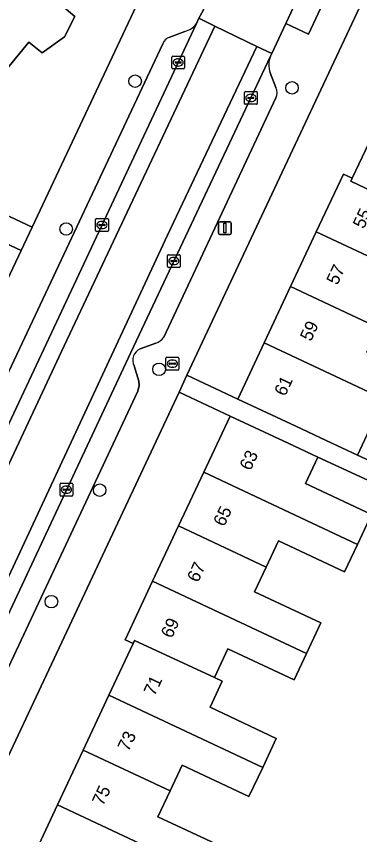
# Model space of a CAD drawing. Extents: x 159817 to 160765, y 380688 to 381638.
# Drawn here: x 160145.9 to 160172.7, y 381369.3 to 381433.2 of the extents above; entities that cross this region are included whole.
import ezdxf

# ---------------------------------------------------------------- set-up
doc = ezdxf.new("R2010")
doc.units = 0
for name, color, linetype in [('IMGEO_Boom', 7, 'Continuous'), ('IMGEO_Brandkraan', 7, 'Continuous'), ('IMGEO_Erf', 7, 'Continuous'), ('IMGEO_Kolk', 7, 'Continuous'), ('IMGEO_Lichtmast', 7, 'Continuous'), ('IMGEO_Pand', 7, 'Continuous'), ('IMGEO_Pand_nummerreeks', 7, 'Continuous'), ('IMGEO_Parkeervlak_open', 7, 'Continuous'), ('IMGEO_Rijbaan_lokaal_gesloten', 7, 'Continuous'), ('IMGEO_Rijbaan_lokaal_open', 7, 'Continuous'), ('IMGEO_Voetpad_halfverhard', 7, 'Continuous'), ('IMGEO_Voetpad_open', 7, 'Continuous')]:
    doc.layers.add(name, color=color, linetype=linetype)

msp = doc.modelspace()

# ---------------------------------------------------------------- linework, layer by layer
at = {"layer": 'IMGEO_Boom'}
for centre in [(160155.156, 381428.117), (160167.401, 381427.588), (160149.774, 381416.563), (160157.028, 381405.603), (160152.394, 381396.161), (160148.626, 381387.453)]:
    msp.add_circle(centre, 0.489, dxfattribs=at)
at = {"layer": 'IMGEO_Brandkraan'}
for p, q in [((160157.566, 381405.617), (160157.566, 381406.469)), ((160157.641, 381406.543), (160158.493, 381406.543)), ((160157.825, 381406.037), (160157.825, 381406.049)), ((160158.263, 381406), (160157.865, 381406)), ((160157.868, 381406.086), (160158.266, 381406.086)), ((160158.054, 381406.323), (160158.079, 381406.323)), ((160158.309, 381406.049), (160158.309, 381406.037)), ((160158.567, 381406.469), (160158.567, 381405.617)), ((160158.493, 381405.543), (160157.641, 381405.543)), ((160158.077, 381405.763), (160158.052, 381405.763))]:
    msp.add_line(p, q, dxfattribs=at)
for points in [[(160157.566, 381405.617), (160157.566, 381406.469)], [(160157.641, 381406.543), (160158.493, 381406.543)], [(160158.567, 381406.469), (160158.567, 381405.617)], [(160158.493, 381405.543), (160157.641, 381405.543)]]:
    msp.add_lwpolyline(points, dxfattribs=at)
for centre, radius, start, end in [((160157.643, 381406.467), 0.0765, 91.55205, 178.44795), ((160157.643, 381406.467), 0.0765, 91.55205, 178.44795), ((160157.865, 381406.046), 0.0403, 85.87752, 175.75265), ((160157.862, 381406.036), 0.0366, 178.93798, 274.71019), ((160158.266, 381406.043), 0.043, 264.86636, 352.45326), ((160158.27, 381406.048), 0.0386, 1.73085, 96.63898), ((160158.491, 381406.467), 0.0765, 1.55205, 88.44795), ((160158.491, 381406.467), 0.0765, 1.55205, 88.44795), ((160157.643, 381405.619), 0.0765, 181.55205, 268.44795), ((160157.643, 381405.619), 0.0765, 181.55205, 268.44795), ((160158.491, 381405.619), 0.0765, 271.55205, 358.44795), ((160158.491, 381405.619), 0.0765, 271.55205, 358.44795)]:
    msp.add_arc(centre, radius, start, end, dxfattribs=at)
for centre, major_axis, ratio, start_param, end_param in [((160158.053, 381406.043), (-0.387, 0.002), 0.722429, 4.712389, 7.853982), ((160158.078, 381406.043), (-0.39, 0.002), 0.717154, 1.570796, 4.712389)]:
    msp.add_ellipse(centre, major_axis=major_axis, ratio=ratio, start_param=start_param, end_param=end_param, dxfattribs=at)
at = {"layer": 'IMGEO_Erf'}
for points in [[(160197.851, 381487.555), (160159.202, 381405.137), (160163.167, 381403.278), (160165.228, 381407.674), (160167.289, 381412.068), (160169.297, 381416.351), (160171.409, 381420.854), (160172.106, 381420.527), (160173.906, 381424.363)], [(160119.545, 381434.316), (160118.188, 381431.819), (160118.748, 381429.996), (160121.379, 381428.765), (160122.529, 381431.223), (160125.539, 381429.814), (160129.015, 381428.187), (160127.865, 381425.73), (160131.569, 381423.996), (160132.719, 381426.454), (160135.731, 381425.044), (160135.722, 381425.033), (160134.578, 381422.588), (160135.039, 381422.372), (160136.724, 381425.973), (160140.415, 381424.245), (160144.076, 381422.532), (160142.391, 381418.932), (160147.119, 381416.719), (160155.458, 381434.407)], [(160149.436, 381434.021), (160150.464, 381433.17), (160149.636, 381431.574), (160147.912, 381430.315), (160146.877, 381431.172), (160145.087, 381429.011), (160142.991, 381430.748), (160141.294, 381428.698), (160139.52, 381430.167), (160137.746, 381431.636), (160139.437, 381433.679)], [(160105.356, 381328.134), (160146.257, 381414.891), (160142.531, 381416.636), (160140.36, 381411.999), (160138.209, 381407.404), (160138.128, 381407.231), (160137.606, 381407.476), (160135.69, 381403.384), (160133.653, 381399.032), (160133.533, 381398.776), (160132.918, 381399.064), (160131.006, 381394.979), (160129.007, 381390.709), (160127.008, 381386.439), (160125.008, 381382.168), (160123.009, 381377.898), (160121.01, 381373.628), (160119.011, 381369.358), (160117.012, 381365.088)], [(160147.086, 381367.296), (160149.093, 381371.576), (160151.1, 381375.856), (160153.107, 381380.136), (160155.005, 381384.185), (160154.372, 381384.482), (160156.513, 381389.047), (160158.541, 381393.374), (160160.512, 381397.576), (160162.562, 381401.949), (160158.582, 381403.815), (160118.127, 381317.544)], [(160173.627, 381401.298), (160172.502, 381398.901), (160187.702, 381391.888)], [(160186.771, 381390.752), (160169.408, 381398.739), (160168.448, 381396.692), (160173.607, 381394.272), (160172.508, 381391.928), (160171.497, 381389.773), (160166.341, 381392.192), (160165.385, 381390.153), (160164.477, 381388.217), (160169.644, 381385.794), (160168.519, 381383.395), (160167.556, 381381.341), (160162.394, 381383.762), (160161.345, 381381.523), (160161.961, 381381.237), (160161.006, 381379.2), (160166.175, 381376.776), (160165.111, 381374.507), (160164.042, 381372.227), (160158.826, 381374.673), (160157.888, 381372.673), (160156.941, 381370.654), (160162.183, 381368.196)]]:
    msp.add_lwpolyline(points, dxfattribs=at)
at = {"layer": 'IMGEO_Kolk'}
for p, q in [((160158.015, 381429.149), (160158.015, 381430.001)), ((160158.09, 381430.075), (160158.942, 381430.075)), ((160158.274, 381429.569), (160158.274, 381429.581)), ((160158.317, 381429.618), (160158.715, 381429.618)), ((160158.503, 381429.855), (160158.528, 381429.855)), ((160158.758, 381429.581), (160158.758, 381429.569)), ((160159.016, 381430.001), (160159.016, 381429.149)), ((160158.942, 381429.075), (160158.09, 381429.075)), ((160158.712, 381429.532), (160158.314, 381429.532)), ((160158.526, 381429.295), (160158.501, 381429.295)), ((160163.689, 381426.38), (160163.689, 381427.232)), ((160163.764, 381427.306), (160164.616, 381427.306)), ((160164.177, 381427.086), (160164.202, 381427.086)), ((160164.69, 381427.232), (160164.69, 381426.38)), ((160163.948, 381426.8), (160163.948, 381426.812)), ((160164.386, 381426.763), (160163.988, 381426.763)), ((160163.991, 381426.849), (160164.389, 381426.849)), ((160164.2, 381426.526), (160164.175, 381426.526)), ((160164.432, 381426.812), (160164.432, 381426.8)), ((160164.616, 381426.306), (160163.764, 381426.306)), ((160152.067, 381416.448), (160152.067, 381417.3)), ((160152.142, 381417.374), (160152.994, 381417.374)), ((160152.326, 381416.868), (160152.326, 381416.88)), ((160152.764, 381416.831), (160152.366, 381416.831)), ((160152.369, 381416.917), (160152.767, 381416.917)), ((160152.555, 381417.154), (160152.58, 381417.154)), ((160152.81, 381416.88), (160152.81, 381416.868)), ((160153.068, 381417.3), (160153.068, 381416.448)), ((160152.994, 381416.374), (160152.142, 381416.374)), ((160152.578, 381416.594), (160152.553, 381416.594)), ((160157.679, 381413.633), (160157.679, 381414.485)), ((160157.754, 381414.559), (160158.606, 381414.559)), ((160158.167, 381414.339), (160158.192, 381414.339)), ((160158.68, 381414.485), (160158.68, 381413.633)), ((160157.938, 381414.053), (160157.938, 381414.065)), ((160158.376, 381414.016), (160157.978, 381414.016)), ((160157.981, 381414.102), (160158.379, 381414.102)), ((160158.19, 381413.779), (160158.165, 381413.779)), ((160158.422, 381414.065), (160158.422, 381414.053)), ((160158.606, 381413.559), (160157.754, 381413.559)), ((160149.297, 381395.78), (160149.297, 381396.632)), ((160149.372, 381396.706), (160150.224, 381396.706)), ((160149.785, 381396.486), (160149.81, 381396.486)), ((160150.298, 381396.632), (160150.298, 381395.78)), ((160150.224, 381395.706), (160149.372, 381395.706)), ((160149.556, 381396.2), (160149.556, 381396.212)), ((160149.994, 381396.163), (160149.596, 381396.163)), ((160149.599, 381396.249), (160149.997, 381396.249)), ((160149.808, 381395.926), (160149.783, 381395.926)), ((160150.04, 381396.212), (160150.04, 381396.2))]:
    msp.add_line(p, q, dxfattribs=at)
for points in [[(160158.015, 381429.149), (160158.015, 381430.001)], [(160158.09, 381430.075), (160158.942, 381430.075)], [(160159.016, 381430.001), (160159.016, 381429.149)], [(160158.942, 381429.075), (160158.09, 381429.075)], [(160163.689, 381426.38), (160163.689, 381427.232)], [(160163.764, 381427.306), (160164.616, 381427.306)], [(160164.69, 381427.232), (160164.69, 381426.38)], [(160164.616, 381426.306), (160163.764, 381426.306)], [(160152.067, 381416.448), (160152.067, 381417.3)], [(160152.142, 381417.374), (160152.994, 381417.374)], [(160153.068, 381417.3), (160153.068, 381416.448)], [(160152.994, 381416.374), (160152.142, 381416.374)], [(160157.679, 381413.633), (160157.679, 381414.485)], [(160157.754, 381414.559), (160158.606, 381414.559)], [(160158.68, 381414.485), (160158.68, 381413.633)], [(160158.606, 381413.559), (160157.754, 381413.559)], [(160149.297, 381395.78), (160149.297, 381396.632)], [(160149.372, 381396.706), (160150.224, 381396.706)], [(160150.298, 381396.632), (160150.298, 381395.78)], [(160150.224, 381395.706), (160149.372, 381395.706)]]:
    msp.add_lwpolyline(points, dxfattribs=at)
for centre, radius, start, end in [((160158.092, 381429.999), 0.0765, 91.55205, 178.44795), ((160158.092, 381429.999), 0.0765, 91.55205, 178.44795), ((160158.314, 381429.578), 0.0403, 85.87752, 175.75265), ((160158.719, 381429.58), 0.0386, 1.73085, 96.63898), ((160158.94, 381429.999), 0.0765, 1.55205, 88.44795), ((160158.94, 381429.999), 0.0765, 1.55205, 88.44795), ((160158.092, 381429.151), 0.0765, 181.55205, 268.44795), ((160158.092, 381429.151), 0.0765, 181.55205, 268.44795), ((160158.311, 381429.568), 0.0366, 178.93798, 274.71019), ((160158.715, 381429.575), 0.043, 264.86636, 352.45326), ((160158.94, 381429.151), 0.0765, 271.55205, 358.44795), ((160158.94, 381429.151), 0.0765, 271.55205, 358.44795), ((160163.766, 381427.23), 0.0765, 91.55205, 178.44795), ((160163.766, 381427.23), 0.0765, 91.55205, 178.44795), ((160164.614, 381427.23), 0.0765, 1.55205, 88.44795), ((160164.614, 381427.23), 0.0765, 1.55205, 88.44795), ((160163.988, 381426.809), 0.0403, 85.87752, 175.75265), ((160163.985, 381426.799), 0.0366, 178.93798, 274.71019), ((160164.389, 381426.806), 0.043, 264.86636, 352.45326), ((160164.393, 381426.811), 0.0386, 1.73085, 96.63898), ((160163.766, 381426.382), 0.0765, 181.55205, 268.44795), ((160163.766, 381426.382), 0.0765, 181.55205, 268.44795), ((160164.614, 381426.382), 0.0765, 271.55205, 358.44795), ((160164.614, 381426.382), 0.0765, 271.55205, 358.44795), ((160152.144, 381417.298), 0.0765, 91.55205, 178.44795), ((160152.144, 381417.298), 0.0765, 91.55205, 178.44795), ((160152.366, 381416.877), 0.0403, 85.87752, 175.75265), ((160152.363, 381416.867), 0.0366, 178.93798, 274.71019), ((160152.767, 381416.874), 0.043, 264.86636, 352.45326), ((160152.771, 381416.879), 0.0386, 1.73085, 96.63898), ((160152.992, 381417.298), 0.0765, 1.55205, 88.44795), ((160152.992, 381417.298), 0.0765, 1.55205, 88.44795), ((160152.144, 381416.45), 0.0765, 181.55205, 268.44795), ((160152.144, 381416.45), 0.0765, 181.55205, 268.44795), ((160152.992, 381416.45), 0.0765, 271.55205, 358.44795), ((160152.992, 381416.45), 0.0765, 271.55205, 358.44795), ((160157.756, 381414.483), 0.0765, 91.55205, 178.44795), ((160157.756, 381414.483), 0.0765, 91.55205, 178.44795), ((160158.604, 381414.483), 0.0765, 1.55205, 88.44795), ((160158.604, 381414.483), 0.0765, 1.55205, 88.44795), ((160157.756, 381413.635), 0.0765, 181.55205, 268.44795), ((160157.756, 381413.635), 0.0765, 181.55205, 268.44795), ((160157.978, 381414.062), 0.0403, 85.87752, 175.75265), ((160157.975, 381414.052), 0.0366, 178.93798, 274.71019), ((160158.379, 381414.059), 0.043, 264.86636, 352.45326), ((160158.383, 381414.064), 0.0386, 1.73085, 96.63898), ((160158.604, 381413.635), 0.0765, 271.55205, 358.44795), ((160158.604, 381413.635), 0.0765, 271.55205, 358.44795), ((160149.374, 381396.63), 0.0765, 91.55205, 178.44795), ((160149.374, 381396.63), 0.0765, 91.55205, 178.44795), ((160150.222, 381396.63), 0.0765, 1.55205, 88.44795), ((160150.222, 381396.63), 0.0765, 1.55205, 88.44795), ((160149.374, 381395.782), 0.0765, 181.55205, 268.44795), ((160149.374, 381395.782), 0.0765, 181.55205, 268.44795), ((160149.596, 381396.209), 0.0403, 85.87752, 175.75265), ((160149.593, 381396.199), 0.0366, 178.93798, 274.71019), ((160149.997, 381396.206), 0.043, 264.86636, 352.45326), ((160150.001, 381396.211), 0.0386, 1.73085, 96.63898), ((160150.222, 381395.782), 0.0765, 271.55205, 358.44795), ((160150.222, 381395.782), 0.0765, 271.55205, 358.44795)]:
    msp.add_arc(centre, radius, start, end, dxfattribs=at)
for centre, major_axis, ratio, start_param, end_param in [((160158.502, 381429.575), (-0.387, 0.002), 0.722429, 4.712389, 7.853982), ((160158.527, 381429.575), (-0.39, 0.002), 0.717154, 1.570796, 4.712389), ((160164.176, 381426.806), (-0.387, 0.002), 0.722429, 4.712389, 7.853982), ((160164.201, 381426.806), (-0.39, 0.002), 0.717154, 1.570796, 4.712389), ((160152.554, 381416.874), (-0.387, 0.002), 0.722429, 4.712389, 7.853982), ((160152.579, 381416.874), (-0.39, 0.002), 0.717154, 1.570796, 4.712389), ((160158.166, 381414.059), (-0.387, 0.002), 0.722429, 4.712389, 7.853982), ((160158.191, 381414.059), (-0.39, 0.002), 0.717154, 1.570796, 4.712389), ((160149.784, 381396.206), (-0.387, 0.002), 0.722429, 4.712389, 7.853982), ((160149.809, 381396.206), (-0.39, 0.002), 0.717154, 1.570796, 4.712389)]:
    msp.add_ellipse(centre, major_axis=major_axis, ratio=ratio, start_param=start_param, end_param=end_param, dxfattribs=at)
at = {"layer": 'IMGEO_Lichtmast'}
for p, q in [((160161.657, 381416.233), (160161.657, 381417.033)), ((160161.657, 381417.033), (160161.657, 381416.233)), ((160161.757, 381417.133), (160162.547, 381417.133)), ((160162.547, 381417.133), (160161.757, 381417.133)), ((160162.647, 381417.033), (160162.647, 381416.233)), ((160162.647, 381416.233), (160162.647, 381417.033)), ((160162.547, 381416.133), (160161.757, 381416.133)), ((160161.757, 381416.133), (160162.547, 381416.133))]:
    msp.add_line(p, q, dxfattribs=at)
msp.add_lwpolyline([(160162.077, 381417.008), (160162.227, 381417.008), (160162.227, 381416.258), (160162.077, 381416.258), (160162.077, 381417.008)], dxfattribs=at)
for centre, start, end in [((160161.757, 381417.033), 90, 180), ((160161.757, 381417.033), 90, 180), ((160162.547, 381417.033), 0, 90), ((160162.547, 381417.033), 360, 90), ((160161.757, 381416.233), 180, 270), ((160161.757, 381416.233), 180, 270), ((160162.547, 381416.233), 270, 0), ((160162.547, 381416.233), 270, 0)]:
    msp.add_arc(centre, 0.1, start, end, dxfattribs=at)
at = {"layer": 'IMGEO_Pand'}
for points in [[(160147.927, 381440.075), (160139.52, 381430.167), (160141.294, 381428.698), (160142.991, 381430.748), (160145.087, 381429.011), (160146.877, 381431.172), (160147.912, 381430.315), (160149.636, 381431.574), (160150.464, 381433.17), (160149.436, 381434.021), (160151.796, 381436.871)], [(160179.932, 381419.485), (160180.728, 381421.182), (160173.906, 381424.363), (160172.106, 381420.527), (160171.993, 381420.29), (160178.167, 381417.371), (160180.593, 381416.233), (160183.961, 381414.653), (160185.093, 381417.065)], [(160180.593, 381416.233), (160178.167, 381417.371), (160171.993, 381420.29), (160172.106, 381420.527), (160171.409, 381420.854), (160169.297, 381416.351), (160181.311, 381410.713), (160182.373, 381412.976), (160179.661, 381414.248)], [(160169.297, 381416.351), (160167.289, 381412.068), (160174.146, 381408.849), (160175.138, 381410.964), (160180.295, 381408.546), (160181.311, 381410.713)], [(160177.244, 381402.034), (160178.406, 381404.511), (160173.247, 381406.931), (160174.146, 381408.849), (160167.289, 381412.068), (160165.228, 381407.674)], [(160177.244, 381402.034), (160165.228, 381407.674), (160163.167, 381403.278), (160167.694, 381401.155), (160170.054, 381400.048), (160172.502, 381398.901), (160173.627, 381401.298), (160176.309, 381400.04)], [(160160.512, 381397.576), (160172.508, 381391.928), (160173.607, 381394.272), (160168.448, 381396.692), (160169.408, 381398.739), (160167.09, 381399.826), (160162.562, 381401.949)], [(160160.512, 381397.576), (160158.541, 381393.374), (160165.385, 381390.153), (160166.341, 381392.192), (160171.497, 381389.773), (160172.508, 381391.928)], [(160168.519, 381383.395), (160169.644, 381385.794), (160164.477, 381388.217), (160165.385, 381390.153), (160158.541, 381393.374), (160156.513, 381389.047)], [(160162.394, 381383.762), (160167.556, 381381.341), (160168.519, 381383.395), (160156.513, 381389.047), (160154.372, 381384.482), (160155.005, 381384.185), (160155.115, 381384.42), (160161.345, 381381.523)], [(160161.961, 381381.237), (160161.345, 381381.523), (160155.115, 381384.42), (160155.005, 381384.185), (160153.107, 381380.136), (160165.111, 381374.507), (160166.175, 381376.776), (160161.006, 381379.2)], [(160151.1, 381375.856), (160157.888, 381372.673), (160158.826, 381374.673), (160164.042, 381372.227), (160165.111, 381374.507), (160153.107, 381380.136)], [(160149.093, 381371.576), (160161.123, 381365.935), (160162.183, 381368.196), (160156.941, 381370.654), (160157.888, 381372.673), (160151.1, 381375.856)], [(160149.093, 381371.576), (160147.086, 381367.296), (160153.887, 381364.107), (160154.86, 381366.182), (160160.089, 381363.731), (160161.123, 381365.935)]]:
    msp.add_lwpolyline(points, close=True, dxfattribs=at)
at = {"layer": 'IMGEO_Parkeervlak_open'}
msp.add_lwpolyline([(160173.217, 381441.486), (160171.445, 381442.298), (160166.919, 381432.619), (160168.697, 381431.793)], close=True, dxfattribs=at)
for points in [[(160109.962, 381325.916), (160159.942, 381432.616)], [(160159.04, 381432.005), (160157.863, 381431.551)], [(160157.309, 381431.021), (160134.728, 381382.935)], [(160165.725, 381430.065), (160154.812, 381406.917), (160141.981, 381379.468), (160115.621, 381323.299)], [(160166.127, 381427.608), (160165.693, 381428.771)], [(160157.394, 381408.108), (160166.132, 381426.799)], [(160155.551, 381407.203), (160156.785, 381407.65)], [(160144.86, 381381.385), (160144.913, 381381.545), (160155.38, 381403.902), (160155.464, 381404.329), (160155.459, 381404.675), (160155.081, 381405.884)]]:
    msp.add_lwpolyline(points, dxfattribs=at)
for centre, radius, start, end in [((160158.732, 381433.431), 1.459, 282.18441, 326.04172), ((160158.069, 381430.781), 0.797, 104.96413, 162.4992), ((160167.439, 381429.375), 1.848, 158.08237, 199.08442), ((160165.465, 381427.199), 0.778, 329.0069, 31.70132), ((160156.317, 381408.906), 1.34, 290.42797, 323.4622), ((160155.939, 381406.321), 0.963, 113.7772, 206.99772)]:
    msp.add_arc(centre, radius, start, end, dxfattribs=at)
at = {"layer": 'IMGEO_Rijbaan_lokaal_gesloten'}
for points in [[(160149.403, 381406.998), (160161.388, 381432.416), (160160.131, 381433.028), (160159.942, 381432.616), (160109.962, 381325.916), (160111.169, 381325.358), (160113.872, 381331.126), (160131.419, 381368.47)], [(160164.648, 381430.832), (160161.388, 381432.416), (160149.403, 381406.998), (160131.419, 381368.47), (160113.872, 381331.126), (160111.169, 381325.358), (160114.453, 381323.839), (160117.12, 381329.501), (160141.773, 381381.897), (160157.697, 381416.082)], [(160141.981, 381379.468), (160154.812, 381406.917), (160165.725, 381430.065), (160165.818, 381430.263), (160164.648, 381430.832), (160157.697, 381416.082), (160141.773, 381381.897), (160117.12, 381329.501), (160114.453, 381323.839), (160115.621, 381323.299)]]:
    msp.add_lwpolyline(points, close=True, dxfattribs=at)
at = {"layer": 'IMGEO_Rijbaan_lokaal_open'}
msp.add_lwpolyline([(160171.445, 381442.298), (160172.606, 381444.781), (160171.48, 381445.326), (160168.22, 381446.905), (160166.977, 381447.507), (160166.568, 381446.677), (160160.574, 381433.924), (160160.469, 381433.632), (160160.131, 381433.028), (160161.388, 381432.416), (160164.648, 381430.832), (160165.818, 381430.263), (160166.919, 381432.619)], close=True, dxfattribs=at)
at = {"layer": 'IMGEO_Voetpad_halfverhard'}
msp.add_lwpolyline([(160187.702, 381391.888), (160172.502, 381398.901), (160170.054, 381400.048), (160167.694, 381401.155), (160163.167, 381403.278), (160159.202, 381405.137), (160158.582, 381403.815), (160162.562, 381401.949), (160167.09, 381399.826), (160169.408, 381398.739), (160186.771, 381390.752)], dxfattribs=at)
at = {"layer": 'IMGEO_Voetpad_open'}
for points in [[(160118.21, 381314.096), (160118.127, 381317.544), (160158.582, 381403.815), (160159.202, 381405.137), (160197.851, 381487.555)], [(160172.744, 381445.075), (160172.606, 381444.781), (160171.445, 381442.298), (160173.217, 381441.486), (160168.697, 381431.793), (160166.919, 381432.619), (160165.818, 381430.263), (160165.725, 381430.065)], [(160158.462, 381438.892), (160156.601, 381436.871), (160155.458, 381434.407), (160147.119, 381416.719), (160146.257, 381414.891), (160105.356, 381328.134), (160109.962, 381325.916)], [(160159.942, 381432.616), (160160.131, 381433.028), (160160.469, 381433.632), (160160.574, 381433.924)], [(160157.863, 381431.551), (160159.04, 381432.005)], [(160134.728, 381382.935), (160157.309, 381431.021)], [(160165.693, 381428.771), (160166.127, 381427.608)], [(160166.132, 381426.799), (160157.394, 381408.108)], [(160142.531, 381416.636), (160146.257, 381414.891), (160147.119, 381416.719), (160142.391, 381418.932)], [(160156.785, 381407.65), (160155.551, 381407.203)], [(160155.081, 381405.884), (160155.459, 381404.675), (160155.464, 381404.329), (160155.38, 381403.902), (160144.913, 381381.545), (160144.86, 381381.385)]]:
    msp.add_lwpolyline(points, dxfattribs=at)
for centre, radius, start, end in [((160158.732, 381433.431), 1.459, 282.18441, 326.04172), ((160158.069, 381430.781), 0.797, 104.96413, 162.4992), ((160167.439, 381429.375), 1.848, 158.08237, 199.08442), ((160165.465, 381427.199), 0.778, 329.0069, 31.70132), ((160156.317, 381408.906), 1.34, 290.42797, 323.4622), ((160155.939, 381406.321), 0.963, 113.7772, 206.99772)]:
    msp.add_arc(centre, radius, start, end, dxfattribs=at)

# ---------------------------------------------------------------- texts
at = {"layer": 'IMGEO_Pand_nummerreeks'}
for s, rotation, p in [('55', 64.87601, (160172.997, 381416.517)), ('57', 64.87648, (160170.937, 381412.123)), ('59', 64.87648, (160168.876, 381407.729)), ('61', 64.87648, (160166.864, 381403.437)), ('63', 64.87886, (160164.157, 381397.625)), ('65', 64.87886, (160162.109, 381393.259)), ('67', 64.87886, (160160.062, 381388.892)), ('69', 64.87601, (160158.014, 381384.525)), ('71', 64.87601, (160156.678, 381380.026)), ('73', 64.8764, (160154.641, 381375.683)), ('75', 64.8764, (160152.652, 381371.441))]:
    msp.add_text(s, height=1, rotation=rotation, dxfattribs=at).set_placement(p)

doc.saveas('drawing.dxf')
